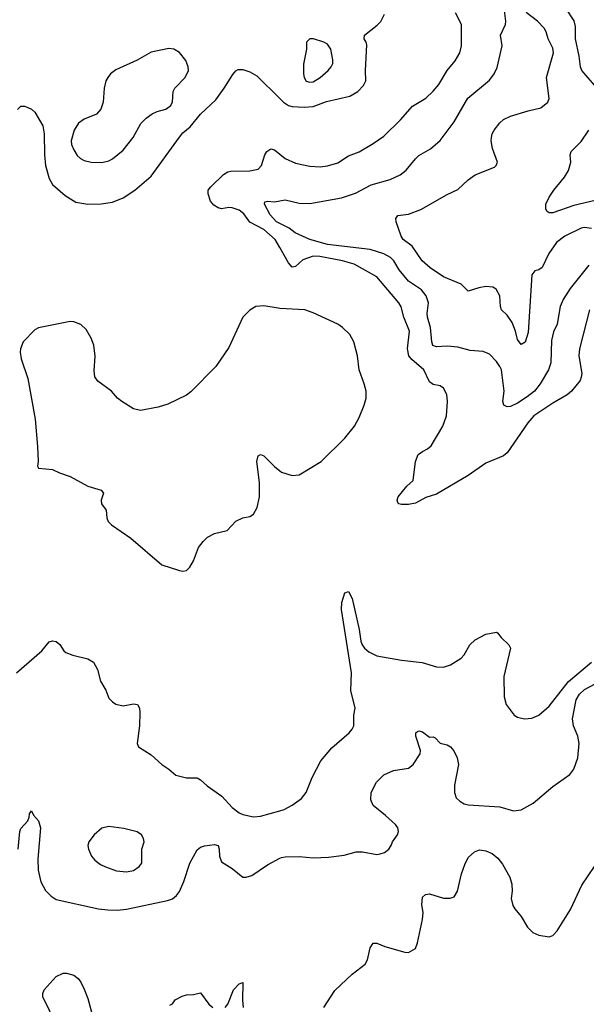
# Model space of a CAD drawing. Header units: inches. Extents: x 1550315 to 1685896, y 510706 to 640504.
# Tile 409 of 452: x 1658523 to 1661740, y 593409 to 598998. Entities that reach past the tile are written whole.
import ezdxf

# ---------------------------------------------------------------- set-up
doc = ezdxf.new("R2010")
doc.units = ezdxf.units.IN
doc.header["$MEASUREMENT"] = 0
doc.layers.add('B6559', color=7, linetype='Continuous')
doc.layers.add('B6569', color=7, linetype='Continuous')

msp = doc.modelspace()

# ---------------------------------------------------------------- linework, layer by layer
at = {"layer": 'B6559', "color": 5}
for points, elevation in [([(1659370, 598835.1), (1659270, 598814.3), (1659190, 598768.2), (1659070, 598714), (1659039.1, 598690), (1659023, 598670), (1659013, 598650), (1659003, 598610), (1658996.4, 598530), (1658984.9, 598490), (1658958.8, 598461.2), (1658890, 598433.3), (1658857.3, 598410), (1658832, 598370), (1658815.9, 598310), (1658818.2, 598290), (1658830, 598259.3), (1658850, 598226.7), (1658869.3, 598209.3), (1658890, 598198.3), (1658930, 598189), (1658990, 598187.1), (1659030, 598196.5), (1659050, 598207.7), (1659110, 598257), (1659166.9, 598330), (1659210.9, 598409.1), (1659240.6, 598439.4), (1659275.9, 598464.1), (1659303.1, 598476.9), (1659353.6, 598490), (1659381, 598510), (1659391.1, 598531.1), (1659395.1, 598590), (1659403.6, 598610), (1659463.7, 598670), (1659480.9, 598710), (1659479.3, 598730), (1659466.8, 598766.8), (1659431.4, 598811.4), (1659399, 598830)], 640), ([(1659030, 594418), (1658990, 594409), (1658946.8, 594370), (1658916, 594330), (1658910.8, 594310), (1658913.4, 594290), (1658930.5, 594250), (1658950, 594227.7), (1658982.3, 594202.3), (1659010, 594188.2), (1659073.4, 594166.6), (1659130, 594161.3), (1659170, 594168.4), (1659201.2, 594190), (1659217.2, 594210), (1659216, 594290), (1659229.3, 594330), (1659226.6, 594350), (1659215.1, 594370), (1659190, 594387), (1659113.7, 594406.3)], 580)]:
    msp.add_lwpolyline(points, close=True, dxfattribs=dict(at, elevation=elevation))
for points, elevation in [([(1658510, 598487.7), (1658530, 598507.7), (1658550, 598508), (1658570, 598499.3), (1658590, 598490.4), (1658610, 598472.7), (1658654.7, 598394.7), (1658661.8, 598350), (1658663.3, 598230), (1658669.5, 598170), (1658690, 598096.4), (1658710, 598062.6), (1658780.7, 598000.7), (1658842.7, 597962.7), (1658910, 597951), (1658986.5, 597953.5), (1659050, 597963), (1659110, 597987), (1659176.9, 598030), (1659270, 598108.9), (1659430, 598331.7), (1659450, 598355.2), (1659490.9, 598390), (1659550, 598461.7), (1659636.1, 598543.9), (1659684.7, 598610), (1659732.9, 598687.1), (1659750, 598708.2), (1659764, 598716), (1659790, 598715.3), (1659830, 598702.7), (1659870, 598679), (1660000, 598550.7)], 620), ([(1660000, 597704.8), (1659974.2, 597750), (1659910, 597806.1), (1659830, 597849), (1659796.7, 597896.6), (1659770, 597915.9), (1659730, 597929.8), (1659710, 597931.3), (1659670, 597925.2), (1659650, 597929.2), (1659624.9, 597944.9), (1659606.9, 597966.9), (1659592.5, 598010), (1659593.7, 598030), (1659608.3, 598050), (1659681.2, 598118.8), (1659705.8, 598134.2), (1659722.2, 598137.8), (1659830, 598140.8), (1659876.9, 598150), (1659896.5, 598170), (1659915.2, 598230), (1659926.2, 598250), (1659950, 598264.3), (1659970, 598259.8), (1660000, 598235.3)], 580), ([(1660000, 597840.7), (1659981.5, 597850), (1659944.9, 597890), (1659913.3, 597950), (1659916, 597964), (1659930, 597968.4), (1659970, 597964.9), (1660000, 597970.1)], 560), ([(1660000, 597359.1), (1659990, 597359.8), (1659910, 597373.6), (1659864.7, 597370), (1659830.4, 597349.6), (1659790, 597309), (1659710, 597137.2), (1659636.4, 597030), (1659495.5, 596884.5), (1659470, 596866.9), (1659365.1, 596814.9), (1659310, 596798.5), (1659210, 596779.7), (1659170, 596789.6), (1659103.7, 596830), (1659078, 596850), (1659043.7, 596890), (1658966.9, 596946.9), (1658949.6, 596969.7), (1658945.4, 597005.4), (1658952.5, 597087.5), (1658944.4, 597150), (1658929.8, 597189.8), (1658900.1, 597240.1), (1658870, 597268), (1658830, 597283), (1658810, 597284.7), (1658630, 597249.6), (1658610, 597238), (1658543, 597170), (1658528, 597130), (1658525.5, 597110), (1658532.3, 597072.3), (1658570, 596962), (1658610.4, 596730), (1658624, 596576), (1658627.7, 596490), (1658624, 596464), (1658630, 596452), (1658710, 596444), (1658750, 596424.9), (1658810, 596404.9), (1658910.3, 596350.3), (1658986.4, 596326.4), (1658999.1, 596310), (1658985.7, 596270), (1658987, 596250), (1659013.5, 596213.5), (1659017.6, 596170), (1659026.4, 596150), (1659045.5, 596130), (1659154.7, 596054.7), (1659330, 595903.8), (1659430, 595870.6), (1659450, 595868), (1659470, 595870.7), (1659490, 595890.8), (1659510, 595926.8), (1659538.9, 596001.1), (1659564.2, 596035.8), (1659590, 596060.5), (1659630, 596081.6), (1659700.9, 596099.1), (1659750, 596150.4), (1659790, 596170.4), (1659830, 596178), (1659850, 596190.8), (1659871, 596229), (1659884.4, 596290), (1659885.1, 596370), (1659869.7, 596490.3), (1659877.5, 596522.5), (1659890, 596530.5), (1659910, 596522.4), (1659970, 596462), (1660000, 596437.2)], 620), ([(1658505.2, 595290), (1658650, 595414.9), (1658690, 595465.5), (1658710, 595471.5), (1658730, 595468), (1658751.5, 595451.5), (1658774.9, 595414.9), (1658786, 595406), (1658826, 595390), (1658910, 595368.9), (1658942, 595350), (1658966, 595310), (1658982.3, 595242.3), (1659011.7, 595191.7), (1659030, 595147.3), (1659050, 595125.5), (1659070, 595113), (1659110, 595103.8), (1659170, 595113.4), (1659191.3, 595110), (1659202.8, 595090), (1659205.2, 595065.2), (1659203.1, 594990), (1659191, 594890), (1659198, 594870), (1659270, 594824.4), (1659330, 594770.4), (1659370, 594743.8), (1659410, 594708.5), (1659470, 594694), (1659530, 594693.7), (1659550, 594682.4), (1659587.8, 594647.8), (1659670.4, 594590), (1659730, 594526), (1659770, 594495.8), (1659790, 594486.7), (1659850, 594472.2), (1659890, 594476), (1660000, 594507.2)], 580), ([(1658514, 594290), (1658523.5, 594390), (1658530, 594406.8), (1658569.4, 594450), (1658578, 594470), (1658579.3, 594490), (1658590, 594506), (1658601.4, 594481.4), (1658630.2, 594450), (1658642, 594410), (1658627.1, 594232.9), (1658628.1, 594170), (1658642.9, 594102.9), (1658670, 594054.4), (1658701.8, 594021.8), (1658730, 594003.1), (1658970.9, 593950.9), (1659024.2, 593944.2), (1659076.8, 593943.2), (1659130, 593949.2), (1659362.2, 593997.8), (1659390, 594007.2), (1659414.4, 594025.6), (1659430.6, 594049.4), (1659454.8, 594105.2), (1659490, 594210.6), (1659530, 594284.9), (1659550, 594300.4), (1659572.6, 594307.4), (1659630, 594315.2), (1659650, 594310.3), (1659656.5, 594290), (1659657.6, 594250), (1659670, 594216.4), (1659730, 594178.9), (1659790.4, 594130.4), (1659810, 594130.4), (1659840.8, 594139.2), (1659930, 594200.5), (1660000, 594237.2)], 560), ([(1658730, 593295.1), (1658655.1, 593450), (1658655.1, 593470), (1658662.7, 593490), (1658730, 593566), (1658770, 593586), (1658790, 593586), (1658830, 593573.4), (1658854.7, 593554.7), (1658870, 593534.8), (1658890, 593494.8), (1658910, 593441), (1658942.3, 593322.3)], 540), ([(1659690, 593390.6), (1659705.1, 593410), (1659737.2, 593490), (1659770, 593524.7), (1659790, 593532), (1659788.4, 593431.6), (1659792, 593390)], 540), ([(1659376.4, 593403.6), (1659390, 593412), (1659406.8, 593433.2), (1659445.4, 593454.6), (1659470, 593462), (1659510, 593464), (1659550, 593474), (1659597.3, 593410), (1659620.7, 593390)], 540)]:
    msp.add_lwpolyline(points, dxfattribs=dict(at, elevation=elevation))
at = {"layer": 'B6569', "color": 5}
for points, elevation in [([(1660000, 597970.1), (1660030, 597975.3), (1660110, 597956.1), (1660170, 597953.7), (1660350, 597985.8), (1660430, 598013.5), (1660519.1, 598060.9), (1660626, 598090), (1660682.7, 598117.3), (1660716.8, 598143.2), (1660770, 598208.2), (1660790, 598226.4), (1660854.9, 598265.1), (1660910, 598311.8), (1660990, 598417.6), (1661067.2, 598552.8), (1661190, 598654), (1661216.9, 598690), (1661233.7, 598726.3), (1661263.1, 598850), (1661252.5, 598910), (1661280.5, 598970), (1661282.5, 598990), (1661275.5, 599050)], 560), ([(1660000, 598235.3), (1660030, 598210.8), (1660090, 598183.2), (1660170, 598166.7), (1660230, 598162), (1660270, 598167.7), (1660330, 598186.3), (1660390, 598224.6), (1660450, 598248.8), (1660530, 598294.9), (1660590, 598337.7), (1660686, 598430), (1660753.8, 598506.2), (1660830, 598552.9), (1660870, 598591.6), (1660902, 598630), (1660949.9, 598710.1), (1660995.7, 598764.3), (1661022, 598810), (1661032.4, 598850), (1661032.3, 598970), (1660996.6, 599036.6)], 580), ([(1660000, 598550.7), (1660020.9, 598530), (1660050, 598511.1), (1660070, 598504.6), (1660138.9, 598501.1), (1660190, 598505.2), (1660265.8, 598534.2), (1660396.9, 598563.1), (1660443, 598590), (1660476, 598624), (1660488.2, 598651.8), (1660486, 598710), (1660494.5, 598854.5), (1660491.2, 598871.2), (1660478.9, 598890), (1660480.5, 598910), (1660553.2, 598966.8), (1660572.7, 598987.3), (1660594.7, 599030)], 620), ([(1661770, 597812.9), (1661730, 597818.9), (1661710, 597813.6), (1661617.6, 597770), (1661570, 597732.4), (1661527.1, 597670), (1661490, 597592), (1661470, 597578), (1661447.5, 597572.5), (1661431.1, 597548.9), (1661410, 597222), (1661392.1, 597167.9), (1661370, 597154.5), (1661350, 597182.7), (1661338.6, 597230), (1661318.5, 597278.5), (1661290, 597319.7), (1661258.7, 597350), (1661252.8, 597370), (1661248.8, 597430), (1661229, 597469), (1661210, 597480.3), (1661170, 597483.8), (1661130, 597476), (1661070, 597456.2), (1661030, 597497.4), (1660930, 597538.4), (1660853.3, 597590), (1660808.6, 597630), (1660751.7, 597711.7), (1660700.9, 597750), (1660689.3, 597770), (1660660.9, 597850), (1660658.4, 597870), (1660670, 597887.3), (1660730, 597893.2), (1660799.9, 597920.1), (1660950, 598005.8), (1661010, 598034.9), (1661070, 598088.7), (1661110, 598116.4), (1661218.6, 598161.4), (1661228.7, 598170), (1661235.3, 598190), (1661206.7, 598266.7), (1661200.5, 598310), (1661202.4, 598330), (1661206, 598350), (1661216.2, 598370), (1661250, 598413.4), (1661270, 598432.2), (1661309, 598450), (1661410, 598481.3), (1661482, 598498), (1661521.2, 598530), (1661529.3, 598550), (1661513.6, 598670), (1661553.7, 598810), (1661550, 598837.2), (1661523.6, 598890), (1661511.5, 598930), (1661501.1, 598950), (1661463.9, 598990), (1661398.8, 599038.8)], 540), ([(1661786.5, 598626.5), (1661714.8, 598710), (1661706.5, 598730), (1661699.9, 598790), (1661678.7, 598890), (1661678.9, 598958.9), (1661671.3, 598991.3), (1661623.1, 599063.1)], 520), ([(1661791, 597971), (1661670, 597943), (1661550, 597900.7), (1661530, 597900.9), (1661517.2, 597910), (1661510, 597922), (1661509.6, 597950), (1661529.7, 597990), (1661556.4, 598030), (1661616.7, 598103.4), (1661638.5, 598141.5), (1661652.1, 598190), (1661648.3, 598230), (1661654.3, 598250), (1661710, 598307.2), (1661753.5, 598370)], 520), ([(1661755.3, 597604.7), (1661647.6, 597472.4), (1661609.1, 597410), (1661592.1, 597370), (1661573.8, 597270), (1661554.8, 597225.2), (1661543, 597177), (1661538.2, 597050), (1661525.2, 597010), (1661477.7, 596930), (1661445.9, 596890), (1661403.7, 596856.3), (1661350, 596821.8), (1661310, 596801.9), (1661290, 596799.8), (1661271.2, 596810), (1661265.5, 596830), (1661273.5, 596890), (1661257.8, 597010), (1661249.8, 597029.8), (1661230, 597057.6), (1661190, 597099.5), (1661153.9, 597113.9), (1661080.6, 597120.6), (1661010, 597138.5), (1660950, 597143.8), (1660890, 597140.4), (1660869, 597149), (1660862.8, 597170), (1660855.4, 597250), (1660839.1, 597310), (1660836.5, 597330), (1660843.5, 597390), (1660831.7, 597430), (1660804.5, 597464.5), (1660730, 597513.1), (1660677.1, 597577.1), (1660648.2, 597630), (1660628.7, 597648.7), (1660590, 597669.4), (1660513.4, 597693.4), (1660270, 597721.3), (1660170, 597750.9), (1660087.8, 597787.8), (1660053.8, 597813.8), (1660000, 597840.7)], 560), ([(1661759, 597350), (1661701.7, 597130), (1661697.9, 597090), (1661714.6, 596990), (1661711.7, 596968.3), (1661704.9, 596950), (1661655.3, 596890), (1661630.7, 596869.3), (1661550, 596822), (1661443.1, 596750), (1661407.6, 596710), (1661290, 596539.7), (1661270, 596522.7), (1661170, 596481.2), (1661070, 596410.9), (1660890, 596305), (1660830, 596286), (1660770, 596254), (1660730, 596245.4), (1660690, 596245.1), (1660675.3, 596250), (1660670, 596258), (1660667, 596270), (1660672.3, 596290), (1660720.7, 596350), (1660757, 596383), (1660770.8, 596490), (1660785.7, 596530), (1660810, 596547.6), (1660839, 596561), (1660860.3, 596579.7), (1660925.1, 596690), (1660946.4, 596750), (1660952.4, 596830), (1660948.2, 596870), (1660930, 596906.6), (1660910, 596918.7), (1660870, 596927.4), (1660850, 596942.6), (1660817.2, 597010), (1660750, 597068.8), (1660733.5, 597090), (1660724.3, 597130), (1660736.9, 597230), (1660704.6, 597310), (1660688.1, 597368.1), (1660676.3, 597390), (1660550, 597538.2), (1660422.7, 597610), (1660356, 597630), (1660226.4, 597653.6), (1660190, 597655.2), (1660130, 597634.2), (1660090, 597597.3), (1660070, 597592.5), (1660050, 597617.1), (1660000, 597704.8)], 580), ([(1660000, 596437.2), (1660010, 596428.9), (1660070, 596410.3), (1660110, 596414.4), (1660234.5, 596490), (1660370, 596621.6), (1660423.6, 596690), (1660450, 596738.8), (1660479.7, 596810), (1660489.7, 596850), (1660489.7, 596890), (1660479.7, 596930), (1660449.7, 597010), (1660441, 597090), (1660420.5, 597170), (1660396.9, 597210), (1660356.9, 597250), (1660330, 597269.7), (1660190, 597334.3), (1660142, 597350), (1660000, 597359.1)], 620), ([(1660000, 594507.2), (1660025.6, 594514.4), (1660070, 594538.3), (1660123.6, 594576.4), (1660149.8, 594610.2), (1660184.2, 594695.8), (1660233.3, 594790), (1660295.7, 594864.3), (1660394, 594950), (1660411.6, 594970), (1660420.5, 594990), (1660420.7, 595050), (1660427.6, 595090), (1660404.1, 595190), (1660407.2, 595290), (1660349.5, 595650.5), (1660352.3, 595690), (1660370, 595744.7), (1660390, 595751), (1660410, 595711.3), (1660450, 595536), (1660460.6, 595470), (1660468.3, 595450), (1660481.6, 595430), (1660504.7, 595410), (1660550, 595387.5), (1660690, 595363), (1660808, 595348), (1660890, 595324), (1660930, 595322), (1660970, 595336.3), (1661030, 595373.4), (1661046.9, 595393.1), (1661079.5, 595450), (1661110, 595478), (1661170, 595510.6), (1661230, 595521), (1661236.8, 595516.8), (1661256, 595490), (1661301, 595450), (1661310.6, 595430), (1661271.4, 595270), (1661273.3, 595153.3), (1661284.4, 595110), (1661330, 595050.6), (1661350, 595038.4), (1661390, 595028.5), (1661430, 595033.7), (1661470, 595050.4), (1661530, 595100.3), (1661639.7, 595240.3), (1661770, 595350.8)], 580), ([(1660000, 594237.2), (1660010, 594242.4), (1660030, 594246.4), (1660110, 594248), (1660190, 594240.5), (1660275.9, 594244.1), (1660364.8, 594255.2), (1660433.7, 594273.7), (1660470, 594274), (1660550, 594259.1), (1660570, 594263), (1660594, 594270), (1660619, 594290), (1660633.2, 594310), (1660639, 594330), (1660669, 594370), (1660673.2, 594390), (1660669.2, 594410), (1660656, 594430), (1660601, 594481), (1660530, 594537.2), (1660517, 594570), (1660518, 594610), (1660549.4, 594670), (1660590, 594710.6), (1660644.9, 594735.1), (1660730, 594748.2), (1660758, 594770), (1660797.2, 594830), (1660798, 594850), (1660771.8, 594930), (1660772.7, 594950), (1660782.3, 594957.7), (1660790, 594961.6), (1660810, 594954.9), (1660850, 594925.5), (1660870, 594926.8), (1660881.4, 594921.4), (1660910.7, 594890.7), (1660950, 594880.7), (1660970, 594870.8), (1660988.1, 594848.1), (1661007.2, 594807.2), (1661014.9, 594770), (1660991.6, 594651.6), (1660991.5, 594611.5), (1661001.1, 594581.1), (1661021.6, 594561.6), (1661047, 594547), (1661070, 594540.3), (1661250, 594530.2), (1661326.5, 594506.5), (1661370, 594512.9), (1661438.7, 594550), (1661550, 594645.5), (1661646.3, 594713.7), (1661670, 594742.8), (1661692.8, 594807.2), (1661699.8, 594890), (1661692.7, 594930), (1661667.1, 594990), (1661662.2, 595030), (1661682.8, 595137.2), (1661702.2, 595170), (1661730, 595195.8), (1661790, 595228.1)], 560), ([(1660250, 593391.3), (1660312.8, 593487.2), (1660410, 593579), (1660483.8, 593636.2), (1660498.3, 593661.7), (1660512.3, 593730), (1660530, 593754.8), (1660550, 593755.5), (1660596.9, 593736.9), (1660710, 593704), (1660730, 593702.8), (1660770, 593724.7), (1660782, 593758), (1660809.8, 593890.2), (1660813.5, 593930), (1660807.2, 593972.7), (1660810, 594016), (1660827.6, 594032.4), (1660850, 594035.5), (1660930, 594011.8), (1660968.1, 594011.9), (1660990, 594019.3), (1661009.8, 594050.2), (1661032, 594150), (1661050, 594202), (1661070, 594242.8), (1661106.3, 594273.7), (1661134.5, 594285.5), (1661170, 594280.4), (1661205.3, 594265.3), (1661237.6, 594237.6), (1661264.8, 594204.8), (1661306, 594130), (1661318, 594090), (1661319.1, 594050), (1661314, 594010), (1661323, 593970), (1661333.4, 593950), (1661370, 593907.3), (1661406.1, 593846.1), (1661436.7, 593816.7), (1661470, 593800.4), (1661529.4, 593790.6), (1661550, 593799.1), (1661574.6, 593825.4), (1661650, 593946), (1661715, 594085), (1661787.4, 594190)], 540)]:
    msp.add_lwpolyline(points, dxfattribs=dict(at, elevation=elevation))
at = {"layer": 'B6569', "color": 5, "elevation": 640}
msp.add_lwpolyline([(1660171.1, 598888.9), (1660151.3, 598870), (1660150.8, 598830.8), (1660135.3, 598744.7), (1660134.9, 598690), (1660138, 598670), (1660149.4, 598649.4), (1660170, 598643.2), (1660190, 598644.9), (1660230, 598668.9), (1660274.7, 598710), (1660291.1, 598730), (1660300.5, 598750), (1660302, 598770), (1660289.6, 598830), (1660270, 598858.7), (1660250, 598869.6), (1660191.3, 598888.7)], close=True, dxfattribs=at)

doc.saveas('drawing.dxf')
